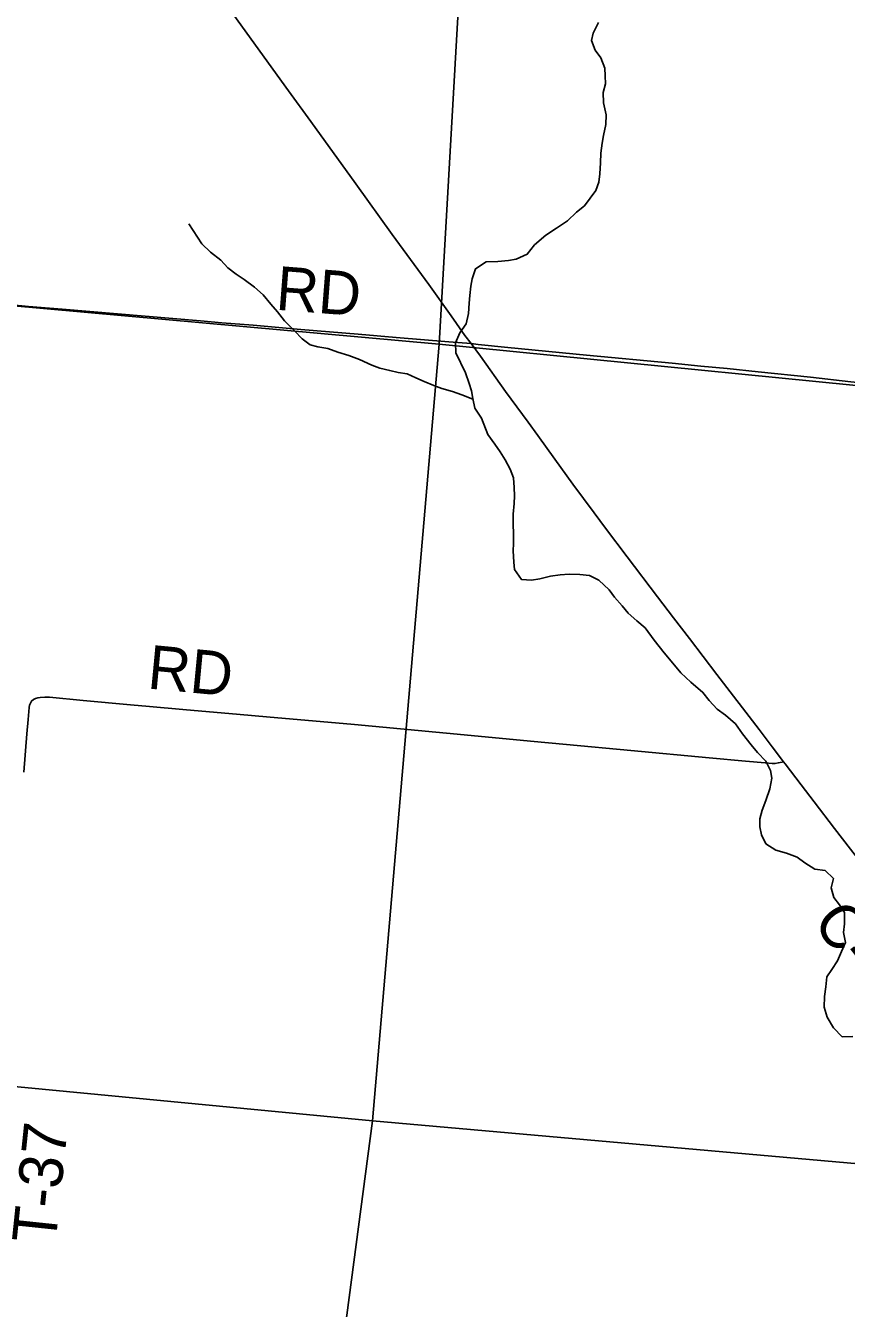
# Model space of a CAD drawing. Extents: x 0 to 1134, y 0 to 440.
# Drawn here: x 841.564 to 842.63, y 365.164 to 366.829 of the extents above; entities that cross this region are included whole.
import ezdxf

# ---------------------------------------------------------------- set-up
doc = ezdxf.new("R2010")
doc.units = 0
for name, color, linetype in [('GM_X_County_Road', 7, 'Continuous'), ('GM_X_County_Road_Text', 7, 'Continuous'), ('GM_X_Minor_River', 7, 'Continuous'), ('GM_X_Section', 7, 'Continuous'), ('GM_X_Township_Road', 7, 'Continuous'), ('GM_X_Township_Road_Text', 7, 'Continuous')]:
    doc.layers.add(name, color=color, linetype=linetype)

msp = doc.modelspace()

# ---------------------------------------------------------------- linework, layer by layer
at = {"layer": 'GM_X_County_Road'}
for points in [[(842.1425, 366.4164), (842.1346, 366.427), (842.1166, 366.4523), (842.0877, 366.4929), (842.0402, 366.5581), (841.9931, 366.6237), (841.9344, 366.7047), (841.9056, 366.7444), (841.8401, 366.8349), (841.8112, 366.8754), (841.7857, 366.9106), (841.7639, 366.9408), (841.7545, 366.9538)], [(842.5483, 365.8732), (842.5332, 365.8929), (842.5164, 365.9152), (842.4617, 365.9868), (842.4261, 366.0333), (842.4054, 366.0605), (842.3847, 366.0877), (842.3453, 366.1397), (842.3171, 366.1767), (842.3022, 366.1966), (842.2745, 366.234), (842.2512, 366.2664), (842.2293, 366.297), (842.2168, 366.3142), (842.1874, 366.3543), (842.1546, 366.4002), (842.1425, 366.4164)], [(842.9717, 365.3233), (842.9673, 365.3298), (842.9598, 365.3397), (842.9345, 365.3712), (842.9171, 365.393), (842.9038, 365.4102), (842.8792, 365.4422), (842.8621, 365.4644), (842.828, 365.5086), (842.8148, 365.5258), (842.7921, 365.5553), (842.7808, 365.5702), (842.7639, 365.5924), (842.7525, 365.6072), (842.7185, 365.6515), (842.7072, 365.6664), (842.6788, 365.7032), (842.6618, 365.7254), (842.6352, 365.7598), (842.6144, 365.7869), (842.588, 365.8214), (842.571, 365.8436), (842.5502, 365.8707), (842.5483, 365.8732)]]:
    msp.add_lwpolyline(points, dxfattribs=at)
at = {"layer": 'GM_X_Minor_River'}
for points in [[(842.1803, 366.2757), (842.1732, 366.2857), (842.1643, 366.2983), (842.1562, 366.3197), (842.1476, 366.3327), (842.1447, 366.3452), (842.1429, 366.3551), (842.14, 366.3646), (842.1352, 366.3784), (842.1226, 366.4043), (842.1224, 366.4172), (842.1279, 366.4301), (842.1364, 366.4421), (842.1392, 366.4554), (842.1401, 366.469), (842.141, 366.4789), (842.1423, 366.4907), (842.1439, 366.5005), (842.1483, 366.5134), (842.1621, 366.5227), (842.1773, 366.5229), (842.1913, 366.5243), (842.2009, 366.526), (842.2154, 366.5323), (842.225, 366.5447), (842.2396, 366.5571), (842.2534, 366.5664), (842.2679, 366.5758), (842.2795, 366.587), (842.2898, 366.5952), (842.2972, 366.605), (842.3045, 366.6152), (842.3084, 366.6258), (842.3097, 366.6368), (842.3106, 366.6508), (842.3112, 366.6637), (842.3129, 366.6766), (842.3145, 366.6865), (842.3173, 366.7009), (842.3179, 366.7134), (842.3143, 366.729), (842.3141, 366.7423), (842.3172, 366.7536), (842.3166, 366.7639), (842.316, 366.7738), (842.3112, 366.7875), (842.3037, 366.7971), (842.2989, 366.81), (842.3009, 366.8195), (842.3079, 366.8331)], [(842.1449, 366.3442), (842.1307, 366.3499), (842.1186, 366.3543), (842.1046, 366.3582), (842.094, 366.3621), (842.0815, 366.3672), (842.071, 366.3719), (842.0596, 366.377), (842.0479, 366.379), (842.0369, 366.3814), (842.024, 366.3846), (842.0138, 366.3885), (841.9976, 366.3955), (841.9839, 366.401), (841.9696, 366.4054), (841.9567, 366.4101), (841.9438, 366.4121), (841.9336, 366.4149), (841.9234, 366.4226), (841.9133, 366.433), (841.9005, 366.4457), (841.8912, 366.4575), (841.8826, 366.4675), (841.8725, 366.4798), (841.8616, 366.4898), (841.848, 366.4994), (841.8375, 366.5064), (841.8266, 366.5145), (841.8176, 366.5245), (841.8044, 366.5349), (841.7931, 366.546), (841.776, 366.572)], [(842.6382, 365.517), (842.6241, 365.5164), (842.6129, 365.528), (842.6047, 365.5417), (842.6011, 365.5551), (842.6012, 365.5687), (842.6029, 365.5812), (842.6042, 365.5941), (842.6108, 365.6039), (842.6181, 365.6152), (842.6232, 365.627), (842.6287, 365.639), (842.6258, 365.652), (842.6275, 365.663), (842.6273, 365.6778), (842.6209, 365.6877), (842.6134, 365.6973), (842.6102, 365.7099), (842.613, 365.722), (842.6021, 365.7324), (842.5888, 365.7341), (842.576, 365.7422), (842.5659, 365.7495), (842.5522, 365.755), (842.5382, 365.7589), (842.5254, 365.7671), (842.5195, 365.7785), (842.5173, 365.7888), (842.5175, 365.7994), (842.5206, 365.8108), (842.525, 365.8233), (842.5305, 365.8384), (842.5329, 365.852), (842.5312, 365.8623), (842.5252, 365.8741), (842.5143, 365.8853), (842.5061, 365.8953), (842.4949, 365.9098), (842.4856, 365.9228), (842.4728, 365.934), (842.4619, 365.9417), (842.4517, 365.9528), (842.4435, 365.9636), (842.4277, 365.977), (842.415, 365.989), (842.4045, 366.0016), (842.3932, 366.015), (842.3802, 366.0315), (842.3686, 366.0472), (842.3577, 366.0565), (842.3464, 366.0665), (842.3389, 366.076), (842.3288, 366.0872), (842.3217, 366.0967), (842.3086, 366.1094), (842.2961, 366.1153), (842.2836, 366.1166), (842.2699, 366.1171), (842.2581, 366.1161), (842.2456, 366.1143), (842.2318, 366.1111), (842.2212, 366.1093), (842.2079, 366.1102), (842.199, 366.1232), (842.1979, 366.1327), (842.197, 366.1472), (842.1978, 366.157), (842.1976, 366.1703), (842.197, 366.181), (842.1972, 366.195), (842.1985, 366.2087), (842.199, 366.2185), (842.1984, 366.2296), (842.1978, 366.2421), (842.1933, 366.2532), (842.187, 366.2654), (842.1803, 366.2757)]]:
    msp.add_lwpolyline(points, dxfattribs=at)
at = {"layer": 'GM_X_Section'}
for points in [[(841.2193, 367.496), (842.1579, 367.4095), (842.1012, 366.4156), (841.1309, 366.5029)], [(842.1579, 367.4095), (843.1694, 367.3117), (843.079, 366.3187), (842.1012, 366.4156)], [(841.1309, 366.5029), (842.1012, 366.4156), (842.0148, 365.4073), (841.0302, 365.5017)], [(842.1012, 366.4156), (843.079, 366.3187), (842.9878, 365.3211), (842.0148, 365.4073)], [(841.0302, 365.5017), (842.0148, 365.4073), (841.8831, 364.4112), (840.9446, 364.4988)], [(842.0148, 365.4073), (842.9878, 365.3211), (842.894, 364.3251), (841.8831, 364.4112)]]:
    msp.add_lwpolyline(points, close=True, dxfattribs=at)
at = {"layer": 'GM_X_Township_Road'}
for points in [[(841.1307, 366.5014), (841.1373, 366.5009), (841.1435, 366.5004), (841.1776, 366.4974), (841.2148, 366.4946), (841.3946, 366.4795), (841.4287, 366.4767), (841.4938, 366.4713), (841.5279, 366.4682), (841.5682, 366.4647), (841.6116, 366.461), (841.7913, 366.4458), (841.8192, 366.4434), (841.8595, 366.4401), (841.9215, 366.4347), (841.9959, 366.4284), (842.0455, 366.4243), (842.1137, 366.4187), (842.1425, 366.4164)], [(842.1425, 366.4164), (842.1516, 366.4151), (842.1902, 366.4112), (842.2923, 366.4014), (842.4037, 366.3908), (842.4409, 366.3871), (842.4749, 366.3838), (842.5151, 366.3797), (842.5831, 366.3727), (842.6356, 366.3668), (842.6696, 366.3632), (842.7531, 366.3546), (842.8149, 366.3476), (842.8736, 366.3413), (842.9076, 366.3375), (842.991, 366.3281), (843.0343, 366.3236), (843.1426, 366.3125), (843.2138, 366.3059), (843.2695, 366.3007), (843.3809, 366.2902), (843.4396, 366.285), (843.586, 366.2714)], [(841.5619, 365.8601), (841.5659, 365.9096), (841.5677, 365.9282), (841.5688, 365.9437), (841.5694, 365.9468), (841.5705, 365.9496), (841.5721, 365.9522), (841.5744, 365.9542), (841.5764, 365.9553), (841.5771, 365.9557), (841.58, 365.9566), (841.5831, 365.9571), (841.5893, 365.9574), (841.5955, 365.9572), (841.6388, 365.9529), (841.7006, 365.9473), (841.7253, 365.945), (841.7686, 365.9414), (841.8428, 365.9349), (841.8768, 365.9318), (841.9913, 365.9219), (842.1334, 365.9084), (842.2199, 365.9003), (842.2663, 365.8958), (842.3498, 365.8883), (842.4515, 365.8787), (842.4989, 365.8741), (842.5243, 365.8719), (842.5335, 365.8712), (842.5372, 365.8712), (842.5414, 365.8719), (842.5463, 365.8728), (842.5483, 365.8732)]]:
    msp.add_lwpolyline(points, dxfattribs=at)

# ---------------------------------------------------------------- texts
at = {"layer": 'GM_X_County_Road_Text'}
msp.add_text('C-319', height=0.05682, rotation=307.3054, dxfattribs=at).set_placement((842.5846, 365.6651))
at = {"layer": 'GM_X_Township_Road_Text'}
for s, rotation, p in [('RD', 355.5636, (841.888, 366.4604)), ('RD', 354.5825, (841.7213, 365.9687)), ('T-37', 84.0115, (841.603, 365.2463))]:
    msp.add_text(s, height=0.05682, rotation=rotation, dxfattribs=at).set_placement(p)

doc.saveas('drawing.dxf')
